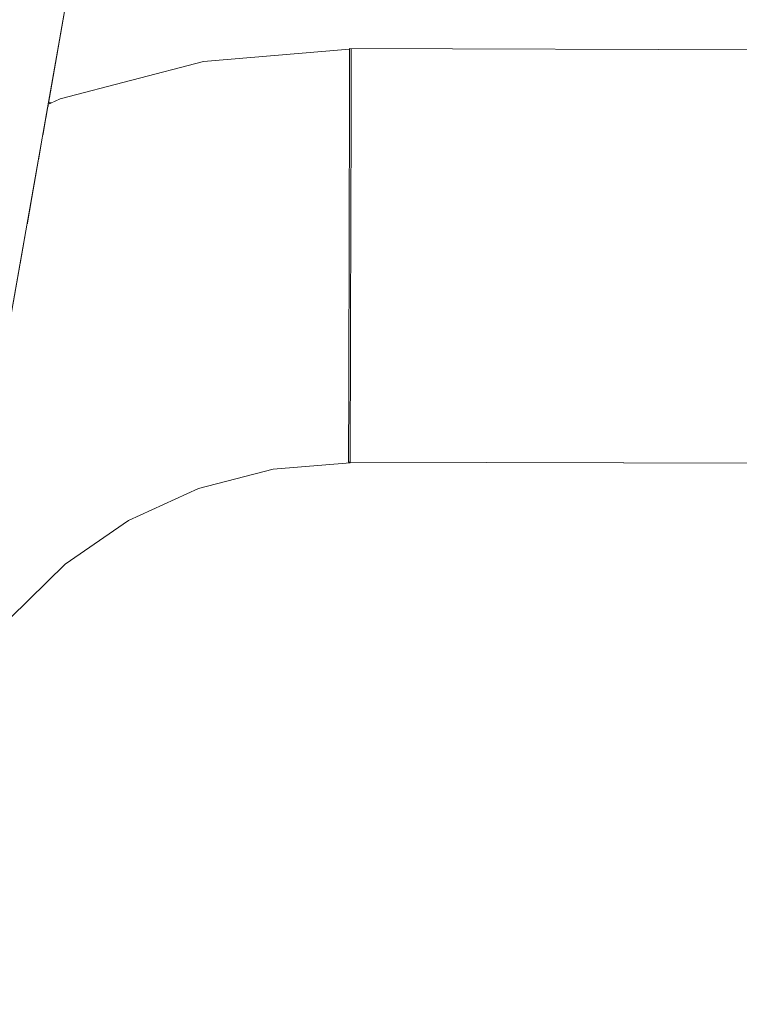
# Model space of a CAD drawing. Header units: millimetres. Extents: x -30280 to 309309, y -17460 to 4378.
# Tile 865 of 1056: x 251542 to 251570, y -13078 to -13040. Entities that reach past the tile are written whole.
import ezdxf

# ---------------------------------------------------------------- set-up
doc = ezdxf.new("R2010")
doc.units = ezdxf.units.MM
doc.header["$MEASUREMENT"] = 0
doc.linetypes.add('Wipeout_Contour', pattern=[1000, 0, -1000])
for name, color, linetype in [('Nuevo_08_E_Envans secs', 7, 'Continuous'), ('Nuevo_09_EI_Mobiliari general', 7, 'Continuous'), ('Nuevo_Ventanas Archicad', 7, 'Continuous')]:
    doc.layers.add(name, color=color, linetype=linetype)
doc.layers.add('Nuevo_09_EI_Mobiliari general_Pluma_Nº__1', color=7, linetype='Continuous', lineweight=5)

# ---------------------------------------------------------------- blocks, each defined once
blk = doc.blocks.new('Elem Sección_541_6', base_point=(235890.588, -13459.976))
at = {"color": 254, "linetype": 'Wipeout_Contour', "lineweight": 0, "ltscale": 1517989.291840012}
blk.add_wipeout([(248979.884, -11359.976), (254508.641, -11359.976), (254508.641, -13457.976), (254654.197, -13457.976), (254654.197, -11012.976), (248979.884, -11012.976)], dxfattribs=at).dxf.layer = 'Nuevo_08_E_Envans secs'
blk = doc.blocks.new('Elem Sección_543_6', base_point=(235890.588, -13459.976))
at = {"color": 254, "linetype": 'Wipeout_Contour', "lineweight": 0, "ltscale": 31165908.05935061}
blk.add_wipeout([(253368.641, -11399.976), (248979.884, -11399.976), (248979.884, -13305.666), (249022.416, -13068.118), (249023.053, -13065.78), (249026.984, -13043.488), (249005.387, -13043.488), (249005.387, -12987.919), (249005.459, -12987.919), (249019.024, -12561.809), (249441.751, -12561.809), (249455.316, -12987.919), (249455.387, -12987.919), (249455.387, -13043.488), (249433.791, -13043.488), (249437.722, -13065.78), (249438.358, -13068.118), (249480.387, -13302.855), (249522.416, -13068.119), (249523.053, -13065.78), (249526.984, -13043.488), (249505.387, -13043.488), (249505.387, -12987.919), (249505.459, -12987.919), (249519.024, -12561.809), (249941.751, -12561.809), (249955.316, -12987.919), (249955.387, -12987.919), (249955.387, -13043.488), (249933.791, -13043.488), (249937.722, -13065.78), (249938.358, -13068.119), (249980.387, -13302.855), (250022.416, -13068.119), (250023.053, -13065.78), (250026.984, -13043.488), (250005.387, -13043.488), (250005.387, -12987.919), (250005.459, -12987.919), (250019.024, -12561.81), (250441.751, -12561.81), (250455.316, -12987.919), (250455.387, -12987.919), (250455.387, -13043.488), (250433.791, -13043.488), (250437.722, -13065.78), (250438.358, -13068.119), (250480.387, -13302.855), (250522.416, -13068.119), (250523.053, -13065.78), (250526.984, -13043.488), (250505.387, -13043.488), (250505.387, -12987.919), (250505.459, -12987.919), (250519.024, -12561.81), (250941.751, -12561.81), (250955.316, -12987.919), (250955.387, -12987.919), (250955.387, -13043.488), (250933.791, -13043.488), (250937.722, -13065.78), (250938.358, -13068.119), (250980.387, -13302.855), (251022.416, -13068.119), (251023.053, -13065.78), (251026.984, -13043.488), (251005.387, -13043.488), (251005.387, -12987.919), (251005.459, -12987.919), (251019.024, -12561.81), (251441.751, -12561.81), (251455.316, -12987.919), (251455.387, -12987.919), (251455.387, -13043.488), (251433.791, -13043.488), (251437.722, -13065.78), (251438.358, -13068.119), (251480.387, -13302.855), (251522.416, -13068.119), (251523.053, -13065.78), (251526.984, -13043.488), (251505.387, -13043.488), (251505.387, -12987.919), (251505.459, -12987.919), (251519.024, -12561.81), (251941.751, -12561.81), (251955.316, -12987.919), (251955.387, -12987.919), (251955.387, -13043.488), (251933.791, -13043.488), (251937.722, -13065.78), (251938.358, -13068.119), (251980.387, -13302.855), (252022.416, -13068.119), (252023.053, -13065.78), (252026.984, -13043.488), (252005.387, -13043.488), (252005.387, -12987.919), (252005.459, -12987.919), (252019.024, -12561.81), (252441.751, -12561.81), (252455.316, -12987.919), (252455.387, -12987.919), (252455.387, -13043.488), (252433.791, -13043.488), (252437.722, -13065.78), (252438.358, -13068.119), (252480.387, -13302.855), (252522.416, -13068.119), (252523.053, -13065.78), (252526.984, -13043.488), (252505.387, -13043.488), (252505.387, -12987.919), (252505.459, -12987.919), (252519.024, -12561.81), (252941.751, -12561.81), (252955.316, -12987.919), (252955.387, -12987.919), (252955.387, -13043.488), (252933.791, -13043.488), (252937.722, -13065.78), (252938.358, -13068.119), (252999.567, -13409.976), (253368.641, -13409.976)], dxfattribs=at).dxf.layer = 'Nuevo_Ventanas Archicad'
at = {"color": 254, "linetype": 'Wipeout_Contour', "lineweight": 0, "ltscale": 7310066.987268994}
blk.add_wipeout([(251538.831, -13068.438), (251489.008, -13351.001), (251499.567, -13409.976), (251961.208, -13409.976), (251971.767, -13351.001), (251921.944, -13068.438), (251921.833, -13068.03), (251920.624, -13065.481), (251918.964, -13063.151), (251916.847, -13061.071), (251914.395, -13059.386), (251911.682, -13058.147), (251908.792, -13057.391), (251905.812, -13057.142), (251905.812, -13057.12), (251736.9, -13057.585), (251736.899, -13057.621), (251730.387, -13057.603), (251723.875, -13057.621), (251723.875, -13057.585), (251554.963, -13057.12), (251554.963, -13057.142), (251551.983, -13057.391), (251549.093, -13058.147), (251546.38, -13059.386), (251543.928, -13061.071), (251541.811, -13063.151), (251540.151, -13065.481), (251538.942, -13068.03)], dxfattribs=at).dxf.layer = 'Nuevo_Ventanas Archicad'
blk = doc.blocks.new('Elem Sección_549_6', base_point=(235890.588, -13459.976))
at = {"color": 254, "linetype": 'Wipeout_Contour', "lineweight": 0, "ltscale": 755644.157355}
blk.add_wipeout([(251543.278, -13043.221), (251543.266, -13043.285), (251543.407, -13043.221)], dxfattribs=at).dxf.layer = 'Nuevo_09_EI_Mobiliari general'
at = {"color": 254, "linetype": 'Wipeout_Contour', "lineweight": 0, "ltscale": 2518667.085434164}
blk.add_wipeout([(251505.387, -13007.674), (251505.387, -13043.221), (251527.031, -13043.221), (251529.096, -13031.509), (251530.589, -13025.942), (251533.027, -13020.719), (251536.337, -13016.001), (251540.418, -13011.93), (251545.145, -13008.632), (251547.209, -13007.674)], dxfattribs=at).dxf.layer = 'Nuevo_09_EI_Mobiliari general'
at = {"color": 254, "linetype": 'Wipeout_Contour', "lineweight": 0, "ltscale": 9578561.265234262}
blk.add_wipeout([(251543.278, -13043.221), (251543.407, -13043.221), (251543.735, -13043.071), (251549.285, -13041.62), (251554.944, -13041.147), (251554.944, -13041.12), (251730.387, -13041.603), (251905.831, -13041.12), (251905.831, -13041.147), (251911.49, -13041.62), (251917.04, -13043.071), (251917.368, -13043.221), (251917.497, -13043.221), (251915.922, -13034.287), (251915.153, -13031.419), (251913.897, -13028.729), (251912.191, -13026.298), (251910.089, -13024.201), (251907.654, -13022.502), (251904.961, -13021.252), (251902.091, -13020.49), (251899.133, -13020.239), (251899.133, -13020.217), (251743.579, -13020.652), (251743.579, -13020.725), (251730.387, -13020.689), (251717.196, -13020.725), (251717.196, -13020.652), (251561.642, -13020.217), (251561.642, -13020.239), (251558.684, -13020.49), (251555.814, -13021.252), (251553.12, -13022.502), (251550.685, -13024.201), (251548.583, -13026.298), (251546.878, -13028.729), (251545.622, -13031.419), (251544.853, -13034.287)], dxfattribs=at).dxf.layer = 'Nuevo_09_EI_Mobiliari general'
at = {"color": 254, "linetype": 'Wipeout_Contour', "lineweight": 0, "ltscale": 1007525.731954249}
blk.add_wipeout([(251543.245, -13043.405), (251543.693, -13043.2), (251543.735, -13043.071), (251543.266, -13043.285)], dxfattribs=at).dxf.layer = 'Nuevo_09_EI_Mobiliari general'
at = {"color": 254, "linetype": 'Wipeout_Contour', "lineweight": 0, "ltscale": 1007537.534126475}
blk.add_wipeout([(251549.285, -13041.62), (251543.735, -13043.071), (251543.693, -13043.2), (251549.264, -13041.743)], dxfattribs=at).dxf.layer = 'Nuevo_09_EI_Mobiliari general'
at = {"color": 254, "linetype": 'Wipeout_Contour', "lineweight": 0, "ltscale": 1259452.011117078}
blk.add_wipeout([(251549.285, -13041.62), (251549.264, -13041.743), (251554.944, -13041.269), (251554.944, -13041.242), (251554.944, -13041.147)], dxfattribs=at).dxf.layer = 'Nuevo_09_EI_Mobiliari general'
at = {"color": 254, "linetype": 'Wipeout_Contour', "lineweight": 0, "ltscale": 1007525.590844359}
blk.add_wipeout([(251543.245, -13043.405), (251543.174, -13043.81), (251543.735, -13043.554), (251543.693, -13043.2)], dxfattribs=at).dxf.layer = 'Nuevo_09_EI_Mobiliari general'
at = {"color": 254, "linetype": 'Wipeout_Contour', "lineweight": 0, "ltscale": 1007537.58441912}
blk.add_wipeout([(251549.264, -13041.743), (251543.693, -13043.2), (251543.735, -13043.554), (251549.285, -13042.102)], dxfattribs=at).dxf.layer = 'Nuevo_09_EI_Mobiliari general'
at = {"color": 254, "linetype": 'Wipeout_Contour', "lineweight": 0, "ltscale": 1259452.092154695}
blk.add_wipeout([(251549.264, -13041.743), (251549.285, -13042.102), (251554.944, -13041.629), (251554.944, -13041.603), (251554.944, -13041.269)], dxfattribs=at).dxf.layer = 'Nuevo_09_EI_Mobiliari general'
at = {"color": 254, "linetype": 'Wipeout_Contour', "lineweight": 0, "ltscale": 1007525.723319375}
blk.add_wipeout([(251543.174, -13043.81), (251543.054, -13044.489), (251543.857, -13044.122), (251543.735, -13043.554)], dxfattribs=at).dxf.layer = 'Nuevo_09_EI_Mobiliari general'
at = {"color": 254, "linetype": 'Wipeout_Contour', "lineweight": 0, "ltscale": 1007537.920425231}
blk.add_wipeout([(251549.285, -13042.102), (251543.735, -13043.554), (251543.857, -13044.122), (251549.347, -13042.686)], dxfattribs=at).dxf.layer = 'Nuevo_09_EI_Mobiliari general'
at = {"color": 254, "linetype": 'Wipeout_Contour', "lineweight": 0, "ltscale": 1259452.300770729}
blk.add_wipeout([(251549.285, -13042.102), (251549.347, -13042.686), (251554.943, -13042.219), (251554.943, -13042.192), (251554.944, -13041.629)], dxfattribs=at).dxf.layer = 'Nuevo_09_EI_Mobiliari general'
at = {"color": 254, "linetype": 'Wipeout_Contour', "lineweight": 0, "ltscale": 1007525.941434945}
blk.add_wipeout([(251543.054, -13044.489), (251542.89, -13045.421), (251544.058, -13044.887), (251543.857, -13044.122)], dxfattribs=at).dxf.layer = 'Nuevo_09_EI_Mobiliari general'
at = {"color": 254, "linetype": 'Wipeout_Contour', "lineweight": 0, "ltscale": 1007921.504638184}
blk.add_wipeout([(251730.387, -13041.603), (251554.944, -13041.12), (251554.944, -13041.242), (251730.387, -13041.724)], dxfattribs=at).dxf.layer = 'Nuevo_09_EI_Mobiliari general'
at = {"color": 254, "linetype": 'Wipeout_Contour', "lineweight": 0, "ltscale": 1007538.539177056}
blk.add_wipeout([(251543.857, -13044.122), (251544.058, -13044.887), (251549.448, -13043.478), (251549.347, -13042.686)], dxfattribs=at).dxf.layer = 'Nuevo_09_EI_Mobiliari general'
at = {"color": 254, "linetype": 'Wipeout_Contour', "lineweight": 0, "ltscale": 1007560.283515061}
blk.add_wipeout([(251554.943, -13042.219), (251549.347, -13042.686), (251549.448, -13043.478), (251554.941, -13043.019)], dxfattribs=at).dxf.layer = 'Nuevo_09_EI_Mobiliari general'
at = {"color": 254, "linetype": 'Wipeout_Contour', "lineweight": 0, "ltscale": 1007526.252336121}
blk.add_wipeout([(251542.686, -13046.577), (251544.33, -13045.826), (251544.058, -13044.887), (251542.89, -13045.421)], dxfattribs=at).dxf.layer = 'Nuevo_09_EI_Mobiliari general'
at = {"color": 254, "linetype": 'Wipeout_Contour', "lineweight": 0, "ltscale": 1007921.554586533}
blk.add_wipeout([(251554.944, -13041.242), (251554.944, -13041.603), (251730.387, -13042.085), (251730.387, -13041.724)], dxfattribs=at).dxf.layer = 'Nuevo_09_EI_Mobiliari general'
at = {"color": 254, "linetype": 'Wipeout_Contour', "lineweight": 0, "ltscale": 1007539.421748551}
blk.add_wipeout([(251549.448, -13043.478), (251544.058, -13044.887), (251544.33, -13045.826), (251549.584, -13044.452)], dxfattribs=at).dxf.layer = 'Nuevo_09_EI_Mobiliari general'
at = {"layer": 'Nuevo_09_EI_Mobiliari general_Pluma_Nº__1', "color": 7, "linetype": 'Continuous', "lineweight": 5}
for p, q in [((251554.944, -13041.12), (251554.944, -13041.242)), ((251555.007, -13041.142), (251555.007, -13041.242))]:
    blk.add_line(p, q, dxfattribs=at)
at = {"color": 254, "linetype": 'Wipeout_Contour', "lineweight": 0, "ltscale": 1007921.651609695}
blk.add_wipeout([(251554.944, -13041.603), (251554.943, -13042.192), (251730.387, -13042.674), (251730.387, -13042.085)], dxfattribs=at).dxf.layer = 'Nuevo_09_EI_Mobiliari general'
at = {"color": 254, "linetype": 'Wipeout_Contour', "lineweight": 0, "ltscale": 1259453.103662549}
blk.add_wipeout([(251549.448, -13043.478), (251549.584, -13044.452), (251554.939, -13044.005), (251554.939, -13043.978), (251554.941, -13043.019)], dxfattribs=at).dxf.layer = 'Nuevo_09_EI_Mobiliari general'
at = {"color": 254, "linetype": 'Wipeout_Contour', "lineweight": 0, "ltscale": 1007526.655552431}
blk.add_wipeout([(251542.448, -13047.923), (251544.665, -13046.911), (251544.33, -13045.826), (251542.686, -13046.577)], dxfattribs=at).dxf.layer = 'Nuevo_09_EI_Mobiliari general'
at = {"layer": 'Nuevo_09_EI_Mobiliari general_Pluma_Nº__1', "color": 7, "linetype": 'Continuous', "lineweight": 5}
for p, q in [((251549.285, -13041.62), (251554.944, -13041.147)), ((251554.944, -13041.12), (251736.943, -13041.621)), ((251554.944, -13041.242), (251554.944, -13041.603)), ((251555.007, -13041.242), (251555.007, -13041.603))]:
    blk.add_line(p, q, dxfattribs=at)
at = {"color": 254, "linetype": 'Wipeout_Contour', "lineweight": 0, "ltscale": 1007921.792767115}
blk.add_wipeout([(251554.941, -13042.992), (251730.387, -13043.474), (251730.387, -13042.674), (251554.943, -13042.192)], dxfattribs=at).dxf.layer = 'Nuevo_09_EI_Mobiliari general'
at = {"color": 254, "linetype": 'Wipeout_Contour', "lineweight": 0, "ltscale": 1007540.541211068}
blk.add_wipeout([(251549.584, -13044.452), (251544.33, -13045.826), (251544.665, -13046.911), (251549.753, -13045.58)], dxfattribs=at).dxf.layer = 'Nuevo_09_EI_Mobiliari general'
at = {"layer": 'Nuevo_09_EI_Mobiliari general_Pluma_Nº__1', "color": 7, "linetype": 'Continuous', "lineweight": 5}
for p, q in [((251554.944, -13041.603), (251554.943, -13042.192)), ((251555.007, -13041.603), (251555.006, -13042.192))]:
    blk.add_line(p, q, dxfattribs=at)
at = {"color": 254, "linetype": 'Wipeout_Contour', "lineweight": 0, "ltscale": 1259453.675268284}
blk.add_wipeout([(251549.584, -13044.452), (251549.753, -13045.58), (251554.936, -13045.147), (251554.936, -13045.12), (251554.939, -13044.005)], dxfattribs=at).dxf.layer = 'Nuevo_09_EI_Mobiliari general'
at = {"color": 254, "linetype": 'Wipeout_Contour', "lineweight": 0, "ltscale": 1007527.143070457}
blk.add_wipeout([(251542.448, -13047.923), (251542.185, -13049.418), (251545.053, -13048.107), (251544.665, -13046.911)], dxfattribs=at).dxf.layer = 'Nuevo_09_EI_Mobiliari general'
at = {"color": 254, "linetype": 'Wipeout_Contour', "lineweight": 0, "ltscale": 1007921.973777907}
blk.add_wipeout([(251554.941, -13042.992), (251554.939, -13043.978), (251730.387, -13044.46), (251730.387, -13043.474)], dxfattribs=at).dxf.layer = 'Nuevo_09_EI_Mobiliari general'
at = {"color": 254, "linetype": 'Wipeout_Contour', "lineweight": 0, "ltscale": 1007541.863460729}
blk.add_wipeout([(251549.753, -13045.58), (251544.665, -13046.911), (251545.053, -13048.107), (251549.949, -13046.827)], dxfattribs=at).dxf.layer = 'Nuevo_09_EI_Mobiliari general'
at = {"layer": 'Nuevo_09_EI_Mobiliari general_Pluma_Nº__1', "color": 7, "linetype": 'Continuous', "lineweight": 5}
for p, q in [((251554.943, -13042.192), (251554.941, -13042.992)), ((251555.006, -13042.192), (251555.004, -13042.992))]:
    blk.add_line(p, q, dxfattribs=at)
at = {"color": 254, "linetype": 'Wipeout_Contour', "lineweight": 0, "ltscale": 1259454.338698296}
blk.add_wipeout([(251549.753, -13045.58), (251549.949, -13046.827), (251554.933, -13046.411), (251554.933, -13046.384), (251554.936, -13045.147)], dxfattribs=at).dxf.layer = 'Nuevo_09_EI_Mobiliari general'
at = {"color": 254, "linetype": 'Wipeout_Contour', "lineweight": 0, "ltscale": 1007527.701932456}
blk.add_wipeout([(251542.185, -13049.418), (251541.903, -13051.016), (251545.483, -13049.38), (251545.053, -13048.107)], dxfattribs=at).dxf.layer = 'Nuevo_09_EI_Mobiliari general'
at = {"color": 254, "linetype": 'Wipeout_Contour', "lineweight": 0, "ltscale": 1007922.189153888}
blk.add_wipeout([(251554.939, -13043.978), (251554.936, -13045.12), (251730.387, -13045.603), (251730.387, -13044.46)], dxfattribs=at).dxf.layer = 'Nuevo_09_EI_Mobiliari general'
at = {"color": 254, "linetype": 'Wipeout_Contour', "lineweight": 0, "ltscale": 1007543.348263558}
blk.add_wipeout([(251549.949, -13046.827), (251545.053, -13048.107), (251545.483, -13049.38), (251550.165, -13048.156)], dxfattribs=at).dxf.layer = 'Nuevo_09_EI_Mobiliari general'
at = {"layer": 'Nuevo_09_EI_Mobiliari general_Pluma_Nº__1', "color": 7, "linetype": 'Continuous', "lineweight": 5}
for p, q in [((251554.941, -13042.992), (251554.939, -13043.978)), ((251555.004, -13042.992), (251555.002, -13043.978))]:
    blk.add_line(p, q, dxfattribs=at)
at = {"color": 254, "linetype": 'Wipeout_Contour', "lineweight": 0, "ltscale": 1259455.073941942}
blk.add_wipeout([(251549.949, -13046.827), (251550.165, -13048.156), (251554.93, -13047.758), (251554.93, -13047.731), (251554.933, -13046.411)], dxfattribs=at).dxf.layer = 'Nuevo_09_EI_Mobiliari general'
at = {"color": 254, "linetype": 'Wipeout_Contour', "lineweight": 0, "ltscale": 1259409.042486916}
blk.add_wipeout([(251541.903, -13051.016), (251541.657, -13052.414), (251541.76, -13052.601), (251545.941, -13050.69), (251545.483, -13049.38)], dxfattribs=at).dxf.layer = 'Nuevo_09_EI_Mobiliari general'
at = {"color": 254, "linetype": 'Wipeout_Contour', "lineweight": 0, "ltscale": 1007922.43235582}
blk.add_wipeout([(251554.936, -13045.12), (251554.933, -13046.384), (251730.387, -13046.866), (251730.387, -13045.603)], dxfattribs=at).dxf.layer = 'Nuevo_09_EI_Mobiliari general'
at = {"color": 254, "linetype": 'Wipeout_Contour', "lineweight": 0, "ltscale": 1007544.950487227}
blk.add_wipeout([(251550.165, -13048.156), (251545.483, -13049.38), (251545.941, -13050.69), (251550.396, -13049.526)], dxfattribs=at).dxf.layer = 'Nuevo_09_EI_Mobiliari general'
at = {"color": 254, "linetype": 'Wipeout_Contour', "lineweight": 0, "ltscale": 1007521.237240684}
blk.add_wipeout([(251541.267, -13054.623), (251542.453, -13053.808), (251541.76, -13052.601), (251541.605, -13052.708)], dxfattribs=at).dxf.layer = 'Nuevo_09_EI_Mobiliari general'
at = {"layer": 'Nuevo_09_EI_Mobiliari general_Pluma_Nº__1', "color": 7, "linetype": 'Continuous', "lineweight": 5}
for p, q in [((251554.939, -13043.978), (251554.936, -13045.12)), ((251555.002, -13043.978), (251554.999, -13045.12))]:
    blk.add_line(p, q, dxfattribs=at)
at = {"color": 254, "linetype": 'Wipeout_Contour', "lineweight": 0, "ltscale": 1007563.316198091}
blk.add_wipeout([(251554.992, -13047.753), (251550.165, -13048.156), (251550.396, -13049.526), (251554.989, -13049.142)], dxfattribs=at).dxf.layer = 'Nuevo_09_EI_Mobiliari general'
at = {"color": 254, "linetype": 'Wipeout_Contour', "lineweight": 0, "ltscale": 1007530.140511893}
blk.add_wipeout([(251545.941, -13050.69), (251541.76, -13052.601), (251542.453, -13053.808), (251546.414, -13051.998)], dxfattribs=at).dxf.layer = 'Nuevo_09_EI_Mobiliari general'
at = {"color": 254, "linetype": 'Wipeout_Contour', "lineweight": 0, "ltscale": 1007922.696001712}
blk.add_wipeout([(251554.933, -13046.384), (251554.93, -13047.731), (251730.387, -13048.213), (251730.387, -13046.866)], dxfattribs=at).dxf.layer = 'Nuevo_09_EI_Mobiliari general'
at = {"color": 254, "linetype": 'Wipeout_Contour', "lineweight": 0, "ltscale": 1007546.621482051}
blk.add_wipeout([(251550.396, -13049.526), (251545.941, -13050.69), (251546.414, -13051.998), (251550.634, -13050.895)], dxfattribs=at).dxf.layer = 'Nuevo_09_EI_Mobiliari general'
at = {"color": 254, "linetype": 'Wipeout_Contour', "lineweight": 0, "ltscale": 1007522.143373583}
blk.add_wipeout([(251540.938, -13056.49), (251543.145, -13054.973), (251542.453, -13053.808), (251541.267, -13054.623)], dxfattribs=at).dxf.layer = 'Nuevo_09_EI_Mobiliari general'
at = {"layer": 'Nuevo_09_EI_Mobiliari general_Pluma_Nº__1', "color": 7, "linetype": 'Continuous', "lineweight": 5}
for p, q in [((251554.936, -13045.12), (251554.933, -13046.384)), ((251554.999, -13045.12), (251554.996, -13046.384))]:
    blk.add_line(p, q, dxfattribs=at)
at = {"color": 254, "linetype": 'Wipeout_Contour', "lineweight": 0, "ltscale": 1007564.058372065}
blk.add_wipeout([(251554.989, -13049.142), (251550.396, -13049.526), (251550.634, -13050.895), (251554.985, -13050.531)], dxfattribs=at).dxf.layer = 'Nuevo_09_EI_Mobiliari general'
at = {"color": 254, "linetype": 'Wipeout_Contour', "lineweight": 0, "ltscale": 1007532.721148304}
blk.add_wipeout([(251546.414, -13051.998), (251542.453, -13053.808), (251543.145, -13054.973), (251546.886, -13053.263)], dxfattribs=at).dxf.layer = 'Nuevo_09_EI_Mobiliari general'
at = {"color": 254, "linetype": 'Wipeout_Contour', "lineweight": 0, "ltscale": 1763791.24416158}
blk.add_wipeout([(251554.93, -13047.731), (251554.93, -13047.758), (251554.992, -13047.753), (251554.989, -13049.12), (251730.387, -13049.603), (251736.925, -13049.585), (251736.929, -13048.231)], dxfattribs=at).dxf.layer = 'Nuevo_09_EI_Mobiliari general'
at = {"color": 254, "linetype": 'Wipeout_Contour', "lineweight": 0, "ltscale": 1007548.310568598}
blk.add_wipeout([(251550.634, -13050.895), (251546.414, -13051.998), (251546.886, -13053.263), (251550.872, -13052.221)], dxfattribs=at).dxf.layer = 'Nuevo_09_EI_Mobiliari general'
at = {"color": 254, "linetype": 'Wipeout_Contour', "lineweight": 0, "ltscale": 1007523.123896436}
blk.add_wipeout([(251540.939, -13056.489), (251540.628, -13058.252), (251543.817, -13056.06), (251543.145, -13054.973)], dxfattribs=at).dxf.layer = 'Nuevo_09_EI_Mobiliari general'
at = {"layer": 'Nuevo_09_EI_Mobiliari general_Pluma_Nº__1', "color": 7, "linetype": 'Continuous', "lineweight": 5}
for p, q in [((251554.933, -13046.384), (251554.93, -13047.731)), ((251554.996, -13046.384), (251554.992, -13047.731))]:
    blk.add_line(p, q, dxfattribs=at)
at = {"color": 254, "linetype": 'Wipeout_Contour', "lineweight": 0, "ltscale": 1007564.804382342}
blk.add_wipeout([(251554.985, -13050.531), (251550.634, -13050.895), (251550.872, -13052.221), (251554.981, -13051.878)], dxfattribs=at).dxf.layer = 'Nuevo_09_EI_Mobiliari general'
at = {"color": 254, "linetype": 'Wipeout_Contour', "lineweight": 0, "ltscale": 1007535.255024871}
blk.add_wipeout([(251546.886, -13053.263), (251543.145, -13054.973), (251543.817, -13056.06), (251547.344, -13054.448)], dxfattribs=at).dxf.layer = 'Nuevo_09_EI_Mobiliari general'
at = {"color": 254, "linetype": 'Wipeout_Contour', "lineweight": 0, "ltscale": 1259978.290383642}
blk.add_wipeout([(251554.989, -13049.12), (251554.985, -13050.509), (251723.853, -13050.974), (251723.85, -13049.621), (251730.387, -13049.603)], dxfattribs=at).dxf.layer = 'Nuevo_09_EI_Mobiliari general'
at = {"color": 254, "linetype": 'Wipeout_Contour', "lineweight": 0, "ltscale": 1007549.966584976}
blk.add_wipeout([(251550.872, -13052.221), (251546.886, -13053.263), (251547.344, -13054.448), (251551.102, -13053.466)], dxfattribs=at).dxf.layer = 'Nuevo_09_EI_Mobiliari general'
at = {"color": 254, "linetype": 'Wipeout_Contour', "lineweight": 0, "ltscale": 1007525.018253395}
blk.add_wipeout([(251543.817, -13056.06), (251540.628, -13058.252), (251541.439, -13059.104), (251544.447, -13057.037)], dxfattribs=at).dxf.layer = 'Nuevo_09_EI_Mobiliari general'
at = {"layer": 'Nuevo_09_EI_Mobiliari general_Pluma_Nº__1', "color": 7, "linetype": 'Continuous', "lineweight": 5}
for p, q in [((251554.93, -13047.731), (251554.926, -13049.12)), ((251554.992, -13047.731), (251554.989, -13049.12))]:
    blk.add_line(p, q, dxfattribs=at)
at = {"color": 254, "linetype": 'Wipeout_Contour', "lineweight": 0, "ltscale": 1007565.531755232}
blk.add_wipeout([(251554.981, -13051.878), (251550.872, -13052.221), (251551.102, -13053.466), (251554.977, -13053.142)], dxfattribs=at).dxf.layer = 'Nuevo_09_EI_Mobiliari general'
at = {"color": 254, "linetype": 'Wipeout_Contour', "lineweight": 0, "ltscale": 1007537.665342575}
blk.add_wipeout([(251547.344, -13054.448), (251543.817, -13056.06), (251544.447, -13057.037), (251547.774, -13055.516)], dxfattribs=at).dxf.layer = 'Nuevo_09_EI_Mobiliari general'
at = {"color": 254, "linetype": 'Wipeout_Contour', "lineweight": 0, "ltscale": 1259830.460115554}
blk.add_wipeout([(251554.981, -13051.856), (251736.917, -13052.357), (251736.921, -13051.01), (251554.985, -13050.509), (251554.985, -13050.531)], dxfattribs=at).dxf.layer = 'Nuevo_09_EI_Mobiliari general'
at = {"color": 254, "linetype": 'Wipeout_Contour', "lineweight": 0, "ltscale": 1007551.539443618}
blk.add_wipeout([(251551.102, -13053.466), (251547.344, -13054.448), (251547.774, -13055.516), (251551.319, -13054.589)], dxfattribs=at).dxf.layer = 'Nuevo_09_EI_Mobiliari general'
at = {"color": 254, "linetype": 'Wipeout_Contour', "lineweight": 0, "ltscale": 1007527.935383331}
blk.add_wipeout([(251541.439, -13059.104), (251542.172, -13059.828), (251545.016, -13057.873), (251544.447, -13057.037)], dxfattribs=at).dxf.layer = 'Nuevo_09_EI_Mobiliari general'
at = {"layer": 'Nuevo_09_EI_Mobiliari general_Pluma_Nº__1', "color": 7, "linetype": 'Continuous', "lineweight": 5}
for p, q in [((251554.926, -13049.12), (251554.922, -13050.509)), ((251554.989, -13049.12), (251554.985, -13050.509))]:
    blk.add_line(p, q, dxfattribs=at)
at = {"color": 254, "linetype": 'Wipeout_Contour', "lineweight": 0, "ltscale": 1007566.218652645}
blk.add_wipeout([(251554.977, -13053.142), (251551.102, -13053.466), (251551.319, -13054.589), (251554.974, -13054.284)], dxfattribs=at).dxf.layer = 'Nuevo_09_EI_Mobiliari general'
at = {"color": 254, "linetype": 'Wipeout_Contour', "lineweight": 0, "ltscale": 1007539.879123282}
blk.add_wipeout([(251547.774, -13055.516), (251544.447, -13057.037), (251545.016, -13057.873), (251548.162, -13056.435)], dxfattribs=at).dxf.layer = 'Nuevo_09_EI_Mobiliari general'
at = {"color": 254, "linetype": 'Wipeout_Contour', "lineweight": 0, "ltscale": 1259400.259630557}
blk.add_wipeout([(251539.968, -13061.993), (251539.904, -13062.353), (251540.471, -13062.694), (251542.805, -13060.401), (251542.172, -13059.828)], dxfattribs=at).dxf.layer = 'Nuevo_09_EI_Mobiliari general'
at = {"color": 254, "linetype": 'Wipeout_Contour', "lineweight": 0, "ltscale": 1259972.389709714}
blk.add_wipeout([(251554.981, -13051.856), (251554.977, -13053.12), (251723.861, -13053.585), (251723.857, -13052.357), (251723.857, -13052.321)], dxfattribs=at).dxf.layer = 'Nuevo_09_EI_Mobiliari general'
at = {"color": 254, "linetype": 'Wipeout_Contour', "lineweight": 0, "ltscale": 1007552.981645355}
blk.add_wipeout([(251551.319, -13054.589), (251547.774, -13055.516), (251548.162, -13056.435), (251551.515, -13055.559)], dxfattribs=at).dxf.layer = 'Nuevo_09_EI_Mobiliari general'
at = {"color": 254, "linetype": 'Wipeout_Contour', "lineweight": 0, "ltscale": 1007530.50756489}
blk.add_wipeout([(251542.172, -13059.828), (251542.805, -13060.401), (251545.508, -13058.544), (251545.016, -13057.873)], dxfattribs=at).dxf.layer = 'Nuevo_09_EI_Mobiliari general'
at = {"layer": 'Nuevo_09_EI_Mobiliari general_Pluma_Nº__1', "color": 7, "linetype": 'Continuous', "lineweight": 5}
for p, q in [((251554.922, -13050.509), (251554.918, -13051.856)), ((251554.985, -13050.509), (251554.981, -13051.856))]:
    blk.add_line(p, q, dxfattribs=at)
at = {"color": 254, "linetype": 'Wipeout_Contour', "lineweight": 0, "ltscale": 1007566.844519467}
blk.add_wipeout([(251554.974, -13054.284), (251551.319, -13054.589), (251551.515, -13055.559), (251554.97, -13055.27)], dxfattribs=at).dxf.layer = 'Nuevo_09_EI_Mobiliari general'
at = {"color": 254, "linetype": 'Wipeout_Contour', "lineweight": 0, "ltscale": 1007541.829414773}
blk.add_wipeout([(251545.016, -13057.873), (251545.508, -13058.544), (251548.498, -13057.177), (251548.162, -13056.435)], dxfattribs=at).dxf.layer = 'Nuevo_09_EI_Mobiliari general'
at = {"color": 254, "linetype": 'Wipeout_Contour', "lineweight": 0, "ltscale": 1007523.234270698}
blk.add_wipeout([(251542.805, -13060.401), (251540.471, -13062.694), (251541.083, -13063.002), (251543.318, -13060.807)], dxfattribs=at).dxf.layer = 'Nuevo_09_EI_Mobiliari general'
at = {"color": 254, "linetype": 'Wipeout_Contour', "lineweight": 0, "ltscale": 1259972.709337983}
blk.add_wipeout([(251554.977, -13053.12), (251554.974, -13054.263), (251723.864, -13054.727), (251723.861, -13053.621), (251723.861, -13053.585)], dxfattribs=at).dxf.layer = 'Nuevo_09_EI_Mobiliari general'
at = {"color": 254, "linetype": 'Wipeout_Contour', "lineweight": 0, "ltscale": 1007554.249698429}
blk.add_wipeout([(251548.162, -13056.435), (251548.498, -13057.177), (251551.683, -13056.344), (251551.515, -13055.559)], dxfattribs=at).dxf.layer = 'Nuevo_09_EI_Mobiliari general'
at = {"color": 254, "linetype": 'Wipeout_Contour', "lineweight": 0, "ltscale": 1007532.656991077}
blk.add_wipeout([(251545.508, -13058.544), (251542.805, -13060.401), (251543.318, -13060.807), (251545.906, -13059.028)], dxfattribs=at).dxf.layer = 'Nuevo_09_EI_Mobiliari general'
at = {"layer": 'Nuevo_09_EI_Mobiliari general_Pluma_Nº__1', "color": 7, "linetype": 'Continuous', "lineweight": 5}
for p, q in [((251554.918, -13051.856), (251554.914, -13053.12)), ((251554.981, -13051.856), (251554.977, -13053.12))]:
    blk.add_line(p, q, dxfattribs=at)
at = {"color": 254, "linetype": 'Wipeout_Contour', "lineweight": 0, "ltscale": 1007567.390672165}
blk.add_wipeout([(251551.515, -13055.559), (251551.683, -13056.344), (251554.968, -13056.07), (251554.97, -13055.27)], dxfattribs=at).dxf.layer = 'Nuevo_09_EI_Mobiliari general'
at = {"color": 254, "linetype": 'Wipeout_Contour', "lineweight": 0, "ltscale": 1007543.457294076}
blk.add_wipeout([(251548.498, -13057.177), (251545.508, -13058.544), (251545.906, -13059.028), (251548.77, -13057.72)], dxfattribs=at).dxf.layer = 'Nuevo_09_EI_Mobiliari general'
at = {"color": 254, "linetype": 'Wipeout_Contour', "lineweight": 0, "ltscale": 1007525.249567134}
blk.add_wipeout([(251543.318, -13060.807), (251541.083, -13063.002), (251541.534, -13063.156), (251543.696, -13061.033)], dxfattribs=at).dxf.layer = 'Nuevo_09_EI_Mobiliari general'
at = {"color": 254, "linetype": 'Wipeout_Contour', "lineweight": 0, "ltscale": 1259972.994280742}
blk.add_wipeout([(251554.97, -13055.249), (251723.868, -13055.713), (251723.865, -13054.763), (251723.864, -13054.727), (251554.974, -13054.263)], dxfattribs=at).dxf.layer = 'Nuevo_09_EI_Mobiliari general'
at = {"color": 254, "linetype": 'Wipeout_Contour', "lineweight": 0, "ltscale": 1007555.305392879}
blk.add_wipeout([(251551.683, -13056.344), (251548.498, -13057.177), (251548.77, -13057.72), (251551.82, -13056.922)], dxfattribs=at).dxf.layer = 'Nuevo_09_EI_Mobiliari general'
at = {"color": 254, "linetype": 'Wipeout_Contour', "lineweight": 0, "ltscale": 1007534.318717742}
blk.add_wipeout([(251545.906, -13059.028), (251543.318, -13060.807), (251543.696, -13061.033), (251546.2, -13059.312)], dxfattribs=at).dxf.layer = 'Nuevo_09_EI_Mobiliari general'
at = {"layer": 'Nuevo_09_EI_Mobiliari general_Pluma_Nº__1', "color": 7, "linetype": 'Continuous', "lineweight": 5}
for p, q in [((251554.914, -13053.12), (251554.911, -13054.262)), ((251554.977, -13053.12), (251554.974, -13054.263))]:
    blk.add_line(p, q, dxfattribs=at)
at = {"color": 254, "linetype": 'Wipeout_Contour', "lineweight": 0, "ltscale": 1007567.84080806}
blk.add_wipeout([(251554.968, -13056.07), (251551.683, -13056.344), (251551.82, -13056.922), (251554.965, -13056.659)], dxfattribs=at).dxf.layer = 'Nuevo_09_EI_Mobiliari general'
at = {"color": 254, "linetype": 'Wipeout_Contour', "lineweight": 0, "ltscale": 1007544.713601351}
blk.add_wipeout([(251548.77, -13057.72), (251545.906, -13059.028), (251546.2, -13059.312), (251548.97, -13058.046)], dxfattribs=at).dxf.layer = 'Nuevo_09_EI_Mobiliari general'
at = {"color": 254, "linetype": 'Wipeout_Contour', "lineweight": 0, "ltscale": 1007526.614767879}
blk.add_wipeout([(251543.696, -13061.033), (251541.534, -13063.156), (251541.811, -13063.151), (251543.928, -13061.071)], dxfattribs=at).dxf.layer = 'Nuevo_09_EI_Mobiliari general'
at = {"color": 254, "linetype": 'Wipeout_Contour', "lineweight": 0, "ltscale": 1007440.75885621}
blk.add_wipeout([(251485.609, -13353.819), (251486.61, -13353.819), (251543.01, -13033.962), (251542.039, -13033.791)], dxfattribs=at).dxf.layer = 'Nuevo_09_EI_Mobiliari general'
at = {"color": 254, "linetype": 'Wipeout_Contour', "lineweight": 0, "ltscale": 1007556.116888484}
blk.add_wipeout([(251551.82, -13056.922), (251548.77, -13057.72), (251548.97, -13058.046), (251551.921, -13057.274)], dxfattribs=at).dxf.layer = 'Nuevo_09_EI_Mobiliari general'
at = {"color": 254, "linetype": 'Wipeout_Contour', "lineweight": 0, "ltscale": 1007535.442572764}
blk.add_wipeout([(251546.2, -13059.312), (251543.696, -13061.033), (251543.928, -13061.071), (251546.38, -13059.386)], dxfattribs=at).dxf.layer = 'Nuevo_09_EI_Mobiliari general'
at = {"color": 254, "linetype": 'Wipeout_Contour', "lineweight": 0, "ltscale": 1007444.34232022}
blk.add_wipeout([(251486.61, -13353.819), (251487.422, -13353.819), (251543.797, -13034.101), (251543.01, -13033.962)], dxfattribs=at).dxf.layer = 'Nuevo_09_EI_Mobiliari general'
at = {"color": 254, "linetype": 'Wipeout_Contour', "lineweight": 0, "ltscale": 1007568.181425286}
blk.add_wipeout([(251554.965, -13056.659), (251551.82, -13056.922), (251551.921, -13057.274), (251554.964, -13057.02)], dxfattribs=at).dxf.layer = 'Nuevo_09_EI_Mobiliari general'
at = {"color": 254, "linetype": 'Wipeout_Contour', "lineweight": 0, "ltscale": 1007545.560350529}
blk.add_wipeout([(251548.97, -13058.046), (251546.2, -13059.312), (251546.38, -13059.386), (251549.093, -13058.146)], dxfattribs=at).dxf.layer = 'Nuevo_09_EI_Mobiliari general'
at = {"color": 254, "linetype": 'Wipeout_Contour', "lineweight": 0, "ltscale": 1007447.12977863}
blk.add_wipeout([(251488.021, -13353.819), (251544.378, -13034.203), (251543.797, -13034.101), (251487.422, -13353.819)], dxfattribs=at).dxf.layer = 'Nuevo_09_EI_Mobiliari general'
at = {"color": 254, "linetype": 'Wipeout_Contour', "lineweight": 0, "ltscale": 1007911.52999512}
blk.add_wipeout([(251554.968, -13056.048), (251723.87, -13056.513), (251723.868, -13055.713), (251554.97, -13055.249)], dxfattribs=at).dxf.layer = 'Nuevo_09_EI_Mobiliari general'
at = {"color": 254, "linetype": 'Wipeout_Contour', "lineweight": 0, "ltscale": 1007556.659585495}
blk.add_wipeout([(251551.921, -13057.274), (251548.97, -13058.046), (251549.093, -13058.146), (251551.983, -13057.391)], dxfattribs=at).dxf.layer = 'Nuevo_09_EI_Mobiliari general'
at = {"layer": 'Nuevo_09_EI_Mobiliari general_Pluma_Nº__1', "color": 7, "linetype": 'Continuous', "lineweight": 5}
for p, q in [((251554.911, -13054.262), (251554.908, -13055.248)), ((251554.974, -13054.263), (251554.97, -13055.249)), ((251546.38, -13059.386), (251549.093, -13058.146))]:
    blk.add_line(p, q, dxfattribs=at)
at = {"color": 254, "linetype": 'Wipeout_Contour', "lineweight": 0, "ltscale": 1007449.03657017}
blk.add_wipeout([(251488.021, -13353.819), (251488.387, -13353.819), (251544.733, -13034.266), (251544.378, -13034.203)], dxfattribs=at).dxf.layer = 'Nuevo_09_EI_Mobiliari general'
at = {"color": 254, "linetype": 'Wipeout_Contour', "lineweight": 0, "ltscale": 1007568.40215913}
blk.add_wipeout([(251554.964, -13057.02), (251551.921, -13057.274), (251551.983, -13057.391), (251554.963, -13057.142)], dxfattribs=at).dxf.layer = 'Nuevo_09_EI_Mobiliari general'
at = {"layer": 'Nuevo_09_EI_Mobiliari general_Pluma_Nº__1', "color": 7, "linetype": 'Continuous', "lineweight": 5}
blk.add_line((251549.093, -13058.146), (251551.983, -13057.391), dxfattribs=at)
at = {"color": 254, "linetype": 'Wipeout_Contour', "lineweight": 0, "ltscale": 1007450.004723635}
blk.add_wipeout([(251544.733, -13034.266), (251488.387, -13353.819), (251488.511, -13353.819), (251544.853, -13034.287)], dxfattribs=at).dxf.layer = 'Nuevo_09_EI_Mobiliari general'
at = {"color": 254, "linetype": 'Wipeout_Contour', "lineweight": 0, "ltscale": 1259973.428441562}
blk.add_wipeout([(251554.966, -13056.638), (251723.873, -13057.102), (251723.871, -13056.549), (251723.87, -13056.513), (251554.968, -13056.048)], dxfattribs=at).dxf.layer = 'Nuevo_09_EI_Mobiliari general'
at = {"layer": 'Nuevo_09_EI_Mobiliari general_Pluma_Nº__1', "color": 7, "linetype": 'Continuous', "lineweight": 5}
for p, q in [((251488.511, -13353.819), (251544.853, -13034.287)), ((251543.735, -13043.071), (251549.285, -13041.62)), ((251543.266, -13043.285), (251543.735, -13043.071)), ((251543.278, -13043.221), (251543.407, -13043.221)), ((251554.908, -13055.248), (251554.905, -13056.048)), ((251554.97, -13055.249), (251554.968, -13056.048)), ((251543.928, -13061.071), (251546.38, -13059.386)), ((251541.811, -13063.151), (251543.928, -13061.071))]:
    blk.add_line(p, q, dxfattribs=at)
at = {"color": 254, "linetype": 'Wipeout_Contour', "lineweight": 0, "ltscale": 1259973.566459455}
blk.add_wipeout([(251554.964, -13056.999), (251723.874, -13057.463), (251723.873, -13057.138), (251723.873, -13057.102), (251554.966, -13056.638)], dxfattribs=at).dxf.layer = 'Nuevo_09_EI_Mobiliari general'
at = {"layer": 'Nuevo_09_EI_Mobiliari general_Pluma_Nº__1', "color": 7, "linetype": 'Continuous', "lineweight": 5}
for p, q in [((251554.905, -13056.048), (251554.903, -13056.638)), ((251554.968, -13056.048), (251554.966, -13056.638))]:
    blk.add_line(p, q, dxfattribs=at)
at = {"color": 254, "linetype": 'Wipeout_Contour', "lineweight": 0, "ltscale": 1259973.649555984}
blk.add_wipeout([(251554.963, -13057.12), (251723.875, -13057.585), (251723.874, -13057.499), (251723.874, -13057.463), (251554.964, -13056.999)], dxfattribs=at).dxf.layer = 'Nuevo_09_EI_Mobiliari general'
at = {"layer": 'Nuevo_09_EI_Mobiliari general_Pluma_Nº__1', "color": 7, "linetype": 'Continuous', "lineweight": 5}
for p, q in [((251554.903, -13056.638), (251554.901, -13056.999)), ((251554.966, -13056.638), (251554.964, -13056.999)), ((251554.901, -13056.999), (251554.9, -13057.12)), ((251554.964, -13056.999), (251554.963, -13057.142)), ((251551.983, -13057.391), (251554.963, -13057.142)), ((251554.9, -13057.12), (251723.875, -13057.585))]:
    blk.add_line(p, q, dxfattribs=at)

msp = doc.modelspace()

# ---------------------------------------------------------------- block references
at = {"layer": 'Nuevo_08_E_Envans secs', "lineweight": 0}
msp.add_blockref('Elem Sección_541_6', (235890.588, -13459.976), dxfattribs=at)

# ---------------------------------------------------------------- next in the draw order: block references
at = {"layer": 'Nuevo_Ventanas Archicad', "lineweight": 0}
msp.add_blockref('Elem Sección_543_6', (235890.588, -13459.976), dxfattribs=at)

# ---------------------------------------------------------------- next in the draw order: block references
at = {"layer": 'Nuevo_09_EI_Mobiliari general', "lineweight": 0}
msp.add_blockref('Elem Sección_549_6', (235890.588, -13459.976), dxfattribs=at)

doc.saveas('drawing.dxf')
